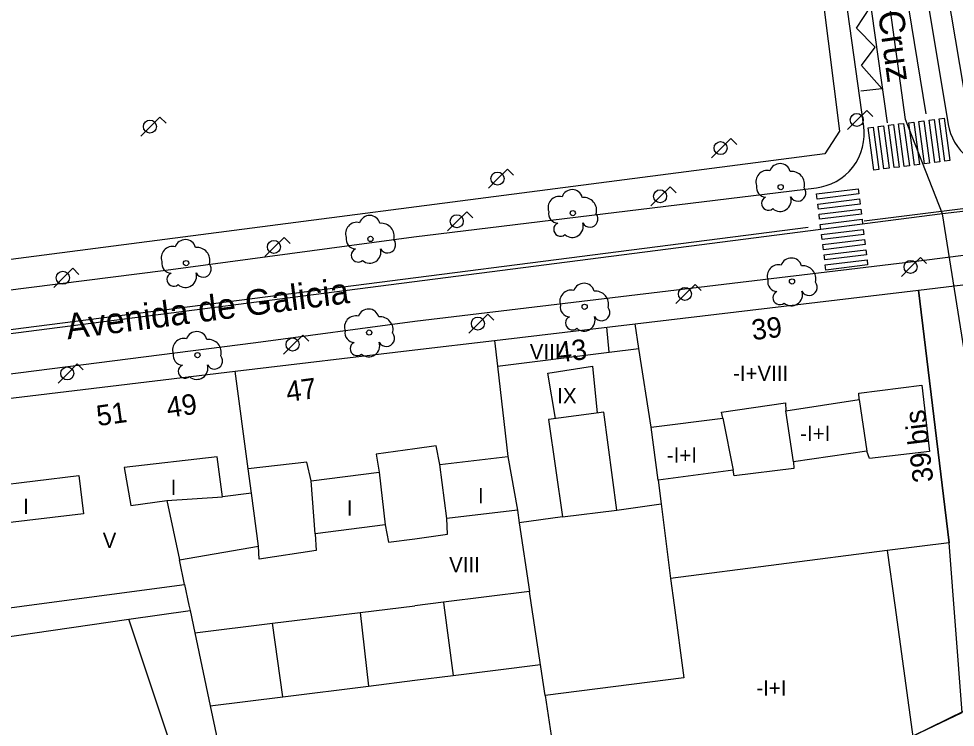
# Model space of a CAD drawing. Extents: x 282771 to 285132, y 4823109 to 4825496.
# Drawn here: x 282852.4 to 282943.9, y 4824283.6 to 4824352.9 of the extents above; entities that cross this region are included whole.
import ezdxf

# ---------------------------------------------------------------- set-up
doc = ezdxf.new("R2010")
doc.units = 0
for name, color, linetype in [('ACERA-BORDILLO', 7, 'Continuous'), ('ACERA-INTERIOR', 7, 'Continuous'), ('ARBOL', 7, 'Continuous'), ('CALLE-EJE', 7, 'Continuous'), ('CALLE-TEXTO', 7, 'Continuous'), ('CARGA_DESCARGA', 7, 'Continuous'), ('EDIFICIO', 7, 'Continuous'), ('FAROLA', 7, 'Continuous'), ('INTERIOR-EDIFICIO', 7, 'Continuous'), ('MEDIANERA', 7, 'Continuous'), ('NUM-PORTAL', 7, 'Continuous'), ('PASO-PEATONES', 7, 'Continuous'), ('SENAL-VIARIA', 7, 'Continuous'), ('TXT-ALTURA-EDIFICIO', 7, 'Continuous'), ('URBANIZACION-AREA', 7, 'Continuous'), ('VALLA', 7, 'Continuous')]:
    doc.layers.add(name, color=color, linetype=linetype)

msp = doc.modelspace()

# ---------------------------------------------------------------- linework, layer by layer
at = {"layer": 'ACERA-BORDILLO'}
for points in [[(282800.766, 4824319.995), (282866.729, 4824328.355), (282890.977, 4824331.601), (282930.368, 4824336.401), (282930.842, 4824336.48), (282931.322, 4824336.608), (282931.802, 4824336.785), (282932.274, 4824337.014), (282932.731, 4824337.296), (282933.164, 4824337.627), (282933.564, 4824338.006), (282933.924, 4824338.426), (282934.239, 4824338.882), (282934.503, 4824339.365), (282934.714, 4824339.867), (282934.87, 4824340.381), (282934.971, 4824340.896), (282935.021, 4824341.405), (282935.021, 4824341.902), (282934.978, 4824342.381), (282925.249, 4824412.323)], [(282938.04, 4824373.801), (282943.253, 4824342.596), (282943.341, 4824342.162), (282943.472, 4824341.724), (282943.648, 4824341.288), (282943.869, 4824340.861), (282944.137, 4824340.449), (282944.448, 4824340.06), (282944.8, 4824339.7), (282945.189, 4824339.376), (282945.608, 4824339.092), (282946.052, 4824338.854), (282946.513, 4824338.664), (282946.983, 4824338.522), (282947.455, 4824338.428), (282947.923, 4824338.38), (282948.379, 4824338.377), (282948.821, 4824338.413), (282993.225, 4824344.037), (283030.909, 4824349.175)], [(282803.248, 4824312.034), (282875.529, 4824321.251), (282891.09, 4824323.361), (282940.64, 4824329.271), (282997.413, 4824336.493), (282997.905, 4824336.531), (282998.419, 4824336.519), (282998.948, 4824336.45), (282999.484, 4824336.321), (283000.016, 4824336.128), (283000.532, 4824335.87), (283001.022, 4824335.549), (283001.474, 4824335.171), (283001.878, 4824334.742)]]:
    msp.add_lwpolyline(points, dxfattribs=at)
at = {"layer": 'ACERA-INTERIOR'}
msp.add_lwpolyline([(282972.665, 4824271.954), (282974.179, 4824293.551), (282974.339, 4824295.551), (282974.589, 4824298.561), (282953.14, 4824295.581), (282951.97, 4824296.121), (282950.73, 4824305.311), (282944.75, 4824304.621), (282945.61, 4824295.551), (282946.51, 4824286.071), (282946.514, 4824286.032), (282939.77, 4824282.761)], dxfattribs=at)
at = {"layer": 'ARBOL'}
for centre in [(282926.863, 4824336.466), (282906.535, 4824333.922), (282886.744, 4824331.395), (282868.717, 4824329.03), (282927.97, 4824327.232), (282907.689, 4824324.759), (282886.63, 4824322.24), (282869.826, 4824320.032)]:
    msp.add_circle(centre, 0.255, dxfattribs=at)
for centre, radius, start, end in [((282926.793, 4824337.726), 1.038, 15.64228, 161.38435), ((282925.533, 4824336.996), 1.097, 75.4318, 200.55608), ((282927.923, 4824336.726), 1.272, 345.03273, 95.79925), ((282925.423, 4824336.426), 0.935, 168.59898, 268.13236), ((282928.533, 4824335.896), 0.797, 208.96247, 38.99103), ((282905.205, 4824334.452), 1.097, 75.4318, 200.55608), ((282906.465, 4824335.182), 1.038, 15.64228, 161.38435), ((282907.595, 4824334.182), 1.272, 345.03273, 95.79925), ((282925.663, 4824334.876), 0.672, 113.73672, 309.4725), ((282926.803, 4824335.176), 1.086, 228.95447, 17.92796), ((282886.674, 4824332.654), 1.038, 15.64228, 161.38435), ((282905.095, 4824333.882), 0.935, 168.59898, 268.13236), ((282908.205, 4824333.352), 0.797, 208.96247, 38.99103), ((282885.414, 4824331.925), 1.097, 75.4318, 200.55608), ((282887.804, 4824331.655), 1.272, 345.03273, 95.79925), ((282905.335, 4824332.332), 0.672, 113.73672, 309.4725), ((282906.475, 4824332.632), 1.086, 228.95447, 17.92796), ((282868.647, 4824330.29), 1.038, 15.64228, 161.38435), ((282885.304, 4824331.355), 0.935, 168.59898, 268.13236), ((282888.414, 4824330.825), 0.797, 208.96247, 38.99103), ((282867.387, 4824329.56), 1.097, 75.4318, 200.55608), ((282869.777, 4824329.29), 1.272, 345.03273, 95.79925), ((282885.544, 4824329.805), 0.672, 113.73672, 309.4725), ((282886.684, 4824330.105), 1.086, 228.95447, 17.92796), ((282867.277, 4824328.99), 0.935, 168.59898, 268.13236), ((282870.387, 4824328.46), 0.797, 208.96247, 38.99103), ((282927.9, 4824328.492), 1.038, 15.64228, 161.38435), ((282867.517, 4824327.44), 0.672, 113.73672, 309.4725), ((282868.657, 4824327.74), 1.086, 228.95447, 17.92796), ((282926.64, 4824327.762), 1.097, 75.4318, 200.55608), ((282929.03, 4824327.492), 1.272, 345.03273, 95.79925), ((282926.53, 4824327.192), 0.935, 168.59898, 268.13236), ((282929.64, 4824326.662), 0.797, 208.96247, 38.99103), ((282906.359, 4824325.289), 1.097, 75.4318, 200.55608), ((282907.619, 4824326.019), 1.038, 15.64228, 161.38435), ((282908.749, 4824325.019), 1.272, 345.03273, 95.79925), ((282926.77, 4824325.642), 0.672, 113.73672, 309.4725), ((282927.91, 4824325.942), 1.086, 228.95447, 17.92796), ((282886.56, 4824323.5), 1.038, 15.64228, 161.38435), ((282906.249, 4824324.719), 0.935, 168.59898, 268.13236), ((282909.359, 4824324.189), 0.797, 208.96247, 38.99103), ((282885.3, 4824322.77), 1.097, 75.4318, 200.55608), ((282887.69, 4824322.5), 1.272, 345.03273, 95.79925), ((282906.489, 4824323.169), 0.672, 113.73672, 309.4725), ((282907.629, 4824323.469), 1.086, 228.95447, 17.92796), ((282868.496, 4824320.562), 1.097, 75.4318, 200.55608), ((282869.756, 4824321.292), 1.038, 15.64228, 161.38435), ((282885.19, 4824322.2), 0.935, 168.59898, 268.13236), ((282888.3, 4824321.67), 0.797, 208.96247, 38.99103), ((282870.886, 4824320.292), 1.272, 345.03273, 95.79925), ((282885.43, 4824320.65), 0.672, 113.73672, 309.4725), ((282886.57, 4824320.95), 1.086, 228.95447, 17.92796), ((282868.386, 4824319.992), 0.935, 168.59898, 268.13236), ((282871.496, 4824319.462), 0.797, 208.96247, 38.99103), ((282868.626, 4824318.442), 0.672, 113.73672, 309.4725), ((282869.766, 4824318.742), 1.086, 228.95447, 17.92796)]:
    msp.add_arc(centre, radius, start, end, dxfattribs=at)
at = {"layer": 'CALLE-EJE'}
for points in [[(282942.69, 4824333.861), (282939.073, 4824343.087), (282933.73, 4824381.99)], [(283007.919, 4824341.461), (282942.69, 4824333.861)], [(282942.69, 4824333.861), (282794.821, 4824314.791)], [(282853.391, 4824216.392), (282952.66, 4824264.101), (282948.79, 4824295.551), (282942.69, 4824333.861)]]:
    msp.add_lwpolyline(points, dxfattribs=at)
at = {"layer": 'CARGA_DESCARGA'}
msp.add_lwpolyline([(282934.695, 4824345.892), (282936.738, 4824346.103), (282934.766, 4824348.358), (282936.104, 4824350.154), (282934.273, 4824352.022), (282935.646, 4824354.1), (282933.393, 4824356.355), (282935.153, 4824358.186), (282932.864, 4824359.912), (282934.343, 4824362.202), (282932.336, 4824364.527), (282933.967, 4824364.805)], dxfattribs=at)
at = {"layer": 'EDIFICIO'}
for points in [[(283003.032, 4824374.976), (283002.516, 4824348.556), (282996.639, 4824347.821), (282984.979, 4824346.351), (282972.199, 4824344.741), (282955.3, 4824342.621), (282949.19, 4824341.861), (282945.18, 4824343.631), (282942.34, 4824360.66), (282940.229, 4824374.928), (282941.913, 4824377.503), (282964.149, 4824377.63), (283000.089, 4824377.912), (283003.032, 4824374.976)], [(282898.88, 4824321.471), (282912.62, 4824323.091), (282940.34, 4824326.381), (282943.34, 4824301.671), (282937.27, 4824300.901), (282938.01, 4824295.551), (282940.25, 4824279.361), (282936, 4824277.511), (282940.61, 4824266.921), (282891.09, 4824245.691), (282839.261, 4824223.472), (282829.681, 4824220.082), (282826.381, 4824230.322), (282817.731, 4824256.931), (282808.881, 4824283.891), (282805.061, 4824295.551), (282801.621, 4824306.061), (282803.871, 4824310.071), (282873.52, 4824318.471), (282891.09, 4824320.541), (282898.88, 4824321.471)]]:
    msp.add_lwpolyline(points, dxfattribs=at)
at = {"layer": 'FAROLA'}
for p, q in [((282935.281, 4824343.962), (282934.341, 4824343.032)), ((282935.871, 4824343.372), (282935.281, 4824343.962)), ((282866.166, 4824343.316), (282865.226, 4824342.386)), ((282866.756, 4824342.726), (282866.166, 4824343.316)), ((282934.341, 4824343.032), (282933.411, 4824342.092)), ((282865.226, 4824342.386), (282864.296, 4824341.446)), ((282921.972, 4824341.215), (282921.032, 4824340.285)), ((282922.562, 4824340.625), (282921.972, 4824341.215)), ((282921.032, 4824340.285), (282920.102, 4824339.345)), ((282900.15, 4824338.232), (282899.21, 4824337.302)), ((282900.74, 4824337.642), (282900.15, 4824338.232)), ((282899.21, 4824337.302), (282898.28, 4824336.362)), ((282916.047, 4824336.498), (282915.107, 4824335.568)), ((282916.637, 4824335.908), (282916.047, 4824336.498)), ((282915.107, 4824335.568), (282914.177, 4824334.628)), ((282896.166, 4824334.057), (282895.226, 4824333.127)), ((282896.756, 4824333.467), (282896.166, 4824334.057)), ((282895.226, 4824333.127), (282894.296, 4824332.187)), ((282878.295, 4824331.545), (282877.355, 4824330.615)), ((282878.885, 4824330.955), (282878.295, 4824331.545)), ((282877.355, 4824330.615), (282876.425, 4824329.675)), ((282940.544, 4824329.588), (282939.604, 4824328.658)), ((282941.134, 4824328.998), (282940.544, 4824329.588)), ((282857.646, 4824328.521), (282856.706, 4824327.591)), ((282858.236, 4824327.931), (282857.646, 4824328.521)), ((282939.604, 4824328.658), (282938.674, 4824327.718)), ((282856.706, 4824327.591), (282855.776, 4824326.651)), ((282918.483, 4824326.95), (282917.543, 4824326.02)), ((282919.073, 4824326.36), (282918.483, 4824326.95)), ((282917.543, 4824326.02), (282916.613, 4824325.08)), ((282898.237, 4824324.046), (282897.297, 4824323.116)), ((282898.827, 4824323.456), (282898.237, 4824324.046)), ((282897.297, 4824323.116), (282896.367, 4824322.176)), ((282880.12, 4824321.996), (282879.18, 4824321.066)), ((282880.71, 4824321.406), (282880.12, 4824321.996)), ((282879.18, 4824321.066), (282878.25, 4824320.126)), ((282858.081, 4824319.165), (282857.141, 4824318.235)), ((282858.671, 4824318.575), (282858.081, 4824319.165)), ((282857.141, 4824318.235), (282856.211, 4824317.295))]:
    msp.add_line(p, q, dxfattribs=at)
for centre in [(282934.301, 4824343.032), (282865.186, 4824342.386), (282920.992, 4824340.285), (282899.17, 4824337.302), (282915.067, 4824335.568), (282895.186, 4824333.127), (282877.315, 4824330.615), (282939.564, 4824328.658), (282856.666, 4824327.591), (282917.503, 4824326.02), (282897.257, 4824323.116), (282879.14, 4824321.066), (282857.101, 4824318.235)]:
    msp.add_circle(centre, 0.637, dxfattribs=at)
at = {"layer": 'INTERIOR-EDIFICIO'}
for points in [[(282935.27, 4824310.621), (282928.12, 4824309.601), (282927.37, 4824314.591), (282934.54, 4824315.671), (282935.27, 4824310.621)], [(282910.84, 4824304.851), (282909.58, 4824314.451), (282904.15, 4824313.731), (282905.52, 4824304.201), (282910.84, 4824304.851)], [(282914.2, 4824312.991), (282921.2, 4824313.861), (282922.22, 4824308.781), (282914.88, 4824307.801), (282914.2, 4824312.991)], [(282872.28, 4824306.161), (282871.75, 4824310.081), (282862.67, 4824309.031), (282863.32, 4824305.301), (282866.84, 4824305.791), (282868.064, 4824299.99), (282875.81, 4824301.331), (282875.11, 4824306.511), (282872.28, 4824306.161)], [(282901.11, 4824304.861), (282894.2, 4824304.031), (282893.53, 4824309.321), (282900.17, 4824310.101), (282901.11, 4824304.861)], [(282849.661, 4824307.221), (282858.241, 4824308.241), (282858.681, 4824304.511), (282850.101, 4824303.491), (282849.661, 4824307.221)], [(282888.19, 4824303.421), (282881.34, 4824302.551), (282880.94, 4824307.731), (282887.59, 4824308.591), (282888.19, 4824303.421)], [(282937.27, 4824300.901), (282916.09, 4824298.171), (282916.43, 4824295.551), (282917.38, 4824288.441), (282903.84, 4824286.721), (282902.51, 4824295.551), (282902.308, 4824296.892), (282893.88, 4824295.855), (282891.09, 4824295.512)], [(282891.09, 4824256.921), (282877.471, 4824250.68), (282845.929, 4824236.225), (282834.441, 4824230.96), (282833.311, 4824230.442), (282832.251, 4824233.332), (282833.701, 4824233.962), (282831.891, 4824240.381), (282835.261, 4824241.391), (282837.491, 4824235.482), (282844.911, 4824238.462), (282843.636, 4824242.424), (282837.291, 4824262.141), (282836.356, 4824265.063), (282828.291, 4824290.281), (282828.129, 4824292.141), (282853.381, 4824295.551), (282868.569, 4824297.601), (282869, 4824295.551), (282869.107, 4824295.05), (282869.571, 4824292.861), (282877.18, 4824293.794), (282885.751, 4824294.846), (282891.09, 4824295.512)]]:
    msp.add_lwpolyline(points, dxfattribs=at)
at = {"layer": 'MEDIANERA'}
for points in [[(282910.08, 4824320.305), (282909.86, 4824322.771)], [(282912.998, 4824320.672), (282912.62, 4824323.091)], [(282898.88, 4824321.471), (282899.168, 4824318.932)], [(282899.168, 4824318.932), (282910.08, 4824320.305)], [(282910.08, 4824320.305), (282912.998, 4824320.672)], [(282914.2, 4824312.991), (282912.998, 4824320.672)], [(282899.168, 4824318.932), (282900.17, 4824310.101)], [(282904.83, 4824313.821), (282904.1, 4824318.261), (282908.45, 4824318.961), (282908.93, 4824314.361)], [(282874.794, 4824308.891), (282873.52, 4824318.471)], [(282934.54, 4824315.671), (282934.51, 4824316.301), (282940.65, 4824317.081), (282941.41, 4824310.591), (282935.54, 4824309.901), (282935.27, 4824310.621)], [(282921.2, 4824313.861), (282921.06, 4824314.441), (282927.32, 4824315.351), (282927.37, 4824314.591)], [(282891.09, 4824310.861), (282887.29, 4824310.321), (282887.59, 4824308.591)], [(282893.53, 4824309.321), (282893.18, 4824311.161), (282891.09, 4824310.861)], [(282880.94, 4824307.731), (282880.54, 4824309.561), (282874.794, 4824308.891)], [(282875.11, 4824306.511), (282874.794, 4824308.891)], [(282928.12, 4824309.601), (282928.15, 4824308.941), (282922.31, 4824308.211), (282922.22, 4824308.781)], [(282914.88, 4824307.801), (282915.17, 4824305.492)], [(282866.84, 4824305.791), (282872.28, 4824306.161)], [(282910.84, 4824304.851), (282915.17, 4824305.492)], [(282915.17, 4824305.492), (282916.09, 4824298.171)], [(282901.11, 4824304.861), (282901.296, 4824303.622)], [(282888.19, 4824303.421), (282888.52, 4824301.721), (282891.09, 4824302.061)], [(282891.09, 4824302.061), (282894.29, 4824302.501), (282894.2, 4824304.031)], [(282905.52, 4824304.201), (282901.296, 4824303.622)], [(282901.296, 4824303.622), (282902.308, 4824296.892)], [(282881.34, 4824302.551), (282881.43, 4824300.911), (282875.86, 4824300.071), (282875.81, 4824301.331)], [(282868.569, 4824297.601), (282868.064, 4824299.99)], [(282893.88, 4824295.855), (282893.92, 4824295.551), (282894.85, 4824288.692)], [(282831.461, 4824289.601), (282863.12, 4824294.184)], [(282863.12, 4824294.184), (282869.107, 4824295.05)], [(282873.1, 4824263.901), (282871.07, 4824270.291), (282863.12, 4824294.184)], [(282885.751, 4824294.846), (282886.55, 4824287.654)], [(282878.179, 4824286.608), (282877.18, 4824293.794)], [(282869.571, 4824292.861), (282871.084, 4824285.722)], [(282894.85, 4824288.692), (282903.38, 4824289.761)], [(282891.09, 4824288.221), (282894.85, 4824288.692)], [(282886.55, 4824287.654), (282891.09, 4824288.221)], [(282878.179, 4824286.608), (282886.55, 4824287.654)], [(282871.084, 4824285.722), (282878.179, 4824286.608)], [(282903.84, 4824286.721), (282905.11, 4824278.261), (282907.25, 4824264.331), (282891.09, 4824260.111)], [(282871.084, 4824285.722), (282873.367, 4824274.953)]]:
    msp.add_lwpolyline(points, dxfattribs=at)
at = {"layer": 'PASO-PEATONES'}
for points in [[(282938.948, 4824338.496), (282938.39, 4824342.641), (282938.886, 4824342.704), (282939.444, 4824338.559)], [(282939.94, 4824338.622), (282939.382, 4824342.767), (282939.878, 4824342.83), (282940.436, 4824338.685)], [(282940.932, 4824338.748), (282940.374, 4824342.893), (282940.87, 4824342.956), (282941.428, 4824338.811)], [(282941.924, 4824338.874), (282941.366, 4824343.019), (282941.862, 4824343.082), (282942.42, 4824338.937)], [(282942.916, 4824339), (282942.358, 4824343.145), (282942.854, 4824343.208), (282943.412, 4824339.063)], [(282935.972, 4824338.119), (282935.414, 4824342.263), (282935.91, 4824342.326), (282936.468, 4824338.182)], [(282936.964, 4824338.245), (282936.406, 4824342.389), (282936.902, 4824342.452), (282937.46, 4824338.307)], [(282937.956, 4824338.371), (282937.398, 4824342.515), (282937.894, 4824342.578), (282938.452, 4824338.433)], [(282930.366, 4824335.798), (282934.445, 4824336.298), (282934.507, 4824335.801), (282930.428, 4824335.302)], [(282930.489, 4824334.806), (282934.568, 4824335.305), (282934.629, 4824334.809), (282930.55, 4824334.31)], [(282930.612, 4824333.814), (282934.69, 4824334.313), (282934.752, 4824333.817), (282930.673, 4824333.317)], [(282930.734, 4824332.821), (282934.813, 4824333.32), (282934.874, 4824332.824), (282930.796, 4824332.325)], [(282930.857, 4824331.829), (282934.936, 4824332.328), (282934.997, 4824331.832), (282930.918, 4824331.332)], [(282930.98, 4824330.836), (282935.058, 4824331.335), (282935.12, 4824330.839), (282931.041, 4824330.34)], [(282931.102, 4824329.844), (282935.181, 4824330.343), (282935.242, 4824329.847), (282931.164, 4824329.348)], [(282931.225, 4824328.851), (282935.304, 4824329.351), (282935.365, 4824328.854), (282931.286, 4824328.355)]]:
    msp.add_lwpolyline(points, close=True, dxfattribs=at)
at = {"layer": 'SENAL-VIARIA'}
for points in [[(282937.294, 4824342.757), (282933.703, 4824368.508), (282930.406, 4824391.967), (282927.198, 4824413.589)], [(282939.356, 4824354.006), (282941.046, 4824343.649)], [(282999.416, 4824341.195), (282935.009, 4824333.138)], [(282929.551, 4824332.504), (282803.517, 4824316.344)]]:
    msp.add_lwpolyline(points, dxfattribs=at)
at = {"layer": 'URBANIZACION-AREA'}
msp.add_lwpolyline([(282939.756, 4824282.751), (282944.605, 4824285.053), (282943.34, 4824301.671), (282940.34, 4824326.381), (282949.28, 4824327.461), (282951.58, 4824308.261), (282953.46, 4824305.781), (282972.159, 4824308.151), (282982.589, 4824310.041), (282991.877, 4824309.401), (282991.127, 4824301.211), (282999.287, 4824300.681), (282997.007, 4824268.901)], dxfattribs=at)
at = {"layer": 'VALLA'}
msp.add_lwpolyline([(282924.21, 4824381.26), (282927.605, 4824381.869), (282932.621, 4824341.945), (282931.192, 4824339.71), (282843.753, 4824328.367), (282836.305, 4824384.651), (282853.032, 4824391.121), (282865.119, 4824392.608)], dxfattribs=at)

# ---------------------------------------------------------------- texts
at = {"layer": 'CALLE-TEXTO'}
for s, rotation, p in [('Calle la Cruz', 277.82116, (282934.726, 4824365.549)), ('Avenida de Galicia', 7.3486, (282857.136, 4824321.567))]:
    msp.add_text(s, height=2.5, rotation=rotation, dxfattribs=at).set_placement(p)
at = {"layer": 'NUM-PORTAL'}
for s, rotation, p in [('39', 6.73004, (282924.131, 4824321.485)), ('43', 6.73004, (282905.052, 4824319.295)), ('47', 7.98004, (282878.636, 4824315.437)), ('49', 7.98004, (282866.947, 4824313.897)), ('51', 7.98004, (282860.095, 4824313.08)), ('39 bis', 96.90004, (282941.804, 4824307.683))]:
    msp.add_text(s, height=2, rotation=rotation, dxfattribs=at).set_placement(p)
at = {"layer": 'TXT-ALTURA-EDIFICIO'}
for s, p in [('VIII', (282902.33, 4824319.621)), ('-I+VIII', (282922.197, 4824317.511)), ('IX', (282905.013, 4824315.301)), ('-I+I', (282928.766, 4824311.621)), ('-I+I', (282915.726, 4824309.491)), ('I', (282867.209, 4824306.341)), ('I', (282897.259, 4824305.521)), ('I', (282852.789, 4824304.471)), ('I', (282884.429, 4824304.321)), ('V', (282860.562, 4824301.171)), ('VIII', (282894.44, 4824298.781)), ('-I+I', (282924.476, 4824286.721))]:
    msp.add_text(s, height=1.5, rotation=0.00004, dxfattribs=at).set_placement(p)

doc.saveas('drawing.dxf')
